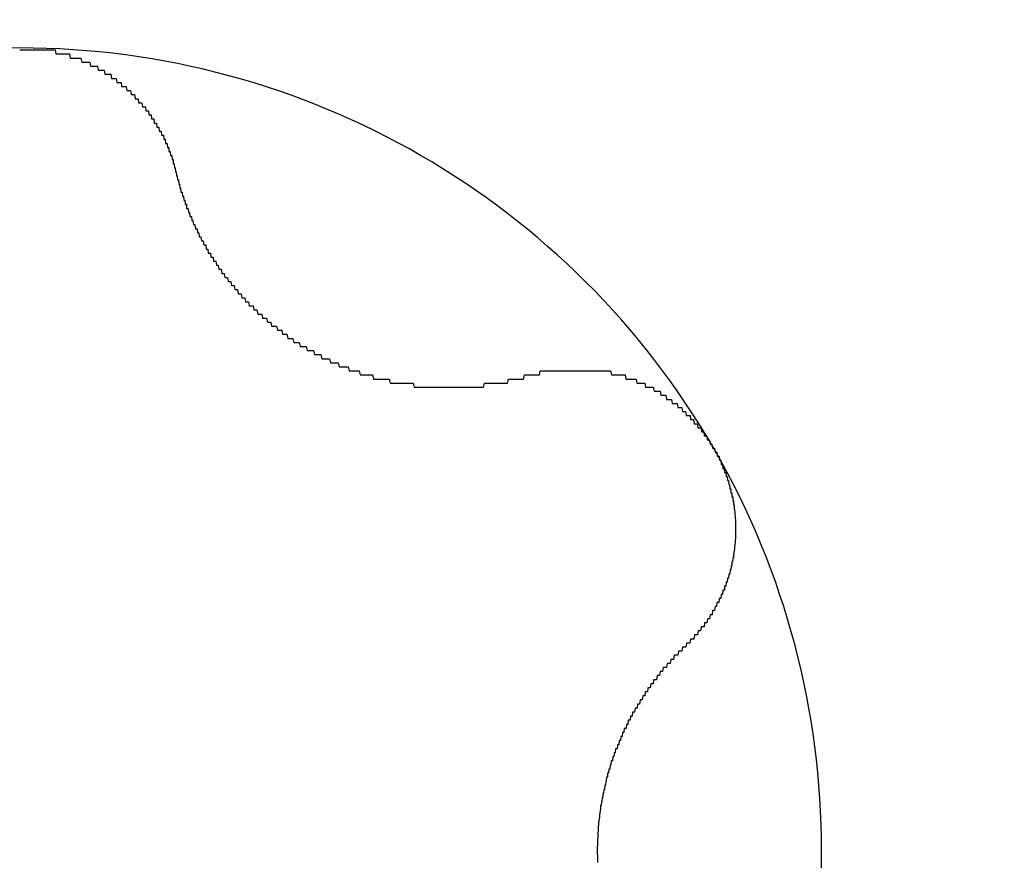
# Model space of a CAD drawing. Extents: x 1107 to 4046, y 937 to 3355.
# Tile 416 of 656: x 2148.48 to 2150.9, y 2735.69 to 2737.76. Entities that reach past the tile are written whole.
import ezdxf

# ---------------------------------------------------------------- set-up
doc = ezdxf.new("R2010")
doc.units = 0
doc.layers.add('KF_VIDA_L___C_REAR', color=7, linetype='CONTINUOUS')

# ---------------------------------------------------------------- blocks, each defined once
blk = doc.blocks.new('KF_VIDA_L___C_REAR')
at = {"layer": 'KF_VIDA_L___C_REAR'}
for points in [[(-38.5, 1048.47, 0), (-38.4979, 1048.47, 0), (-38.4958, 1048.47, 0), (-38.4937, 1048.47, 0), (-38.4916, 1048.47, 0), (-38.4894, 1048.47, 0), (-38.4873, 1048.47, 0), (-38.4852, 1048.47, 0), (-38.4831, 1048.47, 0), (-38.481, 1048.47, 0), (-38.4788, 1048.47, 0), (-38.4767, 1048.47, 0), (-38.4746, 1048.47, 0), (-38.4725, 1048.47, 0), (-38.4703, 1048.47, 0), (-38.4682, 1048.47, 0), (-38.4661, 1048.47, 0), (-38.4639, 1048.47, 0), (-38.4618, 1048.47, 0), (-38.4597, 1048.47, 0), (-38.4576, 1048.47, 0), (-38.4554, 1048.47, 0), (-38.4533, 1048.47, 0), (-38.4512, 1048.47, 0), (-38.4491, 1048.47, 0), (-38.4469, 1048.47, 0), (-38.4448, 1048.47, 0), (-38.4427, 1048.47, 0), (-38.4405, 1048.47, 0), (-38.4384, 1048.47, 0), (-38.4363, 1048.47, 0), (-38.4342, 1048.47, 0), (-38.432, 1048.47, 0), (-38.4299, 1048.47, 0), (-38.4278, 1048.47, 0), (-38.4257, 1048.47, 0), (-38.4236, 1048.47, 0), (-38.4215, 1048.47, 0), (-38.4193, 1048.47, 0), (-38.4172, 1048.47, 0), (-38.4151, 1048.47, 0), (-38.413, 1048.47, 0), (-38.4109, 1048.46, 0), (-38.4088, 1048.46, 0), (-38.4067, 1048.46, 0), (-38.4046, 1048.46, 0), (-38.4025, 1048.46, 0), (-38.4004, 1048.46, 0), (-38.3983, 1048.46, 0), (-38.3962, 1048.46, 0), (-38.3941, 1048.46, 0), (-38.3921, 1048.46, 0), (-38.39, 1048.46, 0), (-38.3879, 1048.46, 0), (-38.3858, 1048.46, 0), (-38.3837, 1048.46, 0), (-38.3817, 1048.46, 0), (-38.3796, 1048.46, 0), (-38.3776, 1048.46, 0), (-38.3755, 1048.45, 0), (-38.3734, 1048.45, 0), (-38.3714, 1048.45, 0), (-38.3693, 1048.45, 0), (-38.3673, 1048.45, 0), (-38.3653, 1048.45, 0), (-38.3632, 1048.45, 0), (-38.3612, 1048.45, 0), (-38.3592, 1048.45, 0), (-38.3572, 1048.45, 0), (-38.3551, 1048.45, 0), (-38.3531, 1048.45, 0), (-38.3511, 1048.45, 0), (-38.3491, 1048.45, 0), (-38.3471, 1048.44, 0), (-38.3451, 1048.44, 0), (-38.3432, 1048.44, 0), (-38.3412, 1048.44, 0), (-38.3392, 1048.44, 0), (-38.3372, 1048.44, 0), (-38.3353, 1048.44, 0), (-38.3333, 1048.44, 0), (-38.3313, 1048.44, 0), (-38.3294, 1048.44, 0), (-38.3275, 1048.44, 0), (-38.3255, 1048.43, 0), (-38.3236, 1048.43, 0), (-38.3217, 1048.43, 0), (-38.3198, 1048.43, 0), (-38.3178, 1048.43, 0), (-38.3159, 1048.43, 0), (-38.314, 1048.43, 0), (-38.3122, 1048.43, 0), (-38.3103, 1048.43, 0), (-38.3084, 1048.43, 0), (-38.3065, 1048.42, 0), (-38.3047, 1048.42, 0), (-38.3028, 1048.42, 0), (-38.301, 1048.42, 0), (-38.2991, 1048.42, 0), (-38.2973, 1048.42, 0), (-38.2954, 1048.42, 0), (-38.2936, 1048.42, 0), (-38.2918, 1048.42, 0), (-38.29, 1048.41, 0), (-38.2882, 1048.41, 0), (-38.2864, 1048.41, 0), (-38.2846, 1048.41, 0), (-38.2828, 1048.41, 0), (-38.2811, 1048.41, 0), (-38.2793, 1048.41, 0), (-38.2775, 1048.41, 0), (-38.2758, 1048.41, 0), (-38.2741, 1048.4, 0), (-38.2723, 1048.4, 0), (-38.2706, 1048.4, 0), (-38.2689, 1048.4, 0), (-38.2672, 1048.4, 0), (-38.2655, 1048.4, 0), (-38.2638, 1048.4, 0), (-38.2621, 1048.4, 0), (-38.2604, 1048.39, 0), (-38.2587, 1048.39, 0), (-38.2571, 1048.39, 0), (-38.2554, 1048.39, 0), (-38.2538, 1048.39, 0), (-38.2521, 1048.39, 0), (-38.2505, 1048.39, 0), (-38.2489, 1048.38, 0), (-38.2473, 1048.38, 0), (-38.2457, 1048.38, 0), (-38.2441, 1048.38, 0), (-38.2425, 1048.38, 0), (-38.2409, 1048.38, 0), (-38.2393, 1048.38, 0), (-38.2378, 1048.38, 0), (-38.2362, 1048.37, 0), (-38.2347, 1048.37, 0), (-38.2332, 1048.37, 0), (-38.2316, 1048.37, 0), (-38.2301, 1048.37, 0), (-38.2286, 1048.37, 0), (-38.2271, 1048.37, 0), (-38.2256, 1048.36, 0), (-38.2241, 1048.36, 0), (-38.2227, 1048.36, 0), (-38.2212, 1048.36, 0), (-38.2198, 1048.36, 0), (-38.2183, 1048.36, 0), (-38.2169, 1048.36, 0), (-38.2155, 1048.35, 0), (-38.2141, 1048.35, 0), (-38.2126, 1048.35, 0), (-38.2113, 1048.35, 0), (-38.2099, 1048.35, 0), (-38.2085, 1048.35, 0), (-38.2071, 1048.34, 0), (-38.2058, 1048.34, 0), (-38.2044, 1048.34, 0), (-38.2031, 1048.34, 0), (-38.2018, 1048.34, 0), (-38.2005, 1048.34, 0), (-38.1992, 1048.34, 0), (-38.1979, 1048.33, 0), (-38.1966, 1048.33, 0), (-38.1953, 1048.33, 0), (-38.194, 1048.33, 0), (-38.1928, 1048.33, 0), (-38.1916, 1048.33, 0), (-38.1903, 1048.33, 0), (-38.1891, 1048.32, 0), (-38.1879, 1048.32, 0), (-38.1867, 1048.32, 0), (-38.1855, 1048.32, 0), (-38.1843, 1048.32, 0), (-38.1831, 1048.32, 0), (-38.182, 1048.31, 0), (-38.1808, 1048.31, 0), (-38.1796, 1048.31, 0), (-38.1785, 1048.31, 0), (-38.1774, 1048.31, 0), (-38.1762, 1048.31, 0), (-38.1751, 1048.3, 0), (-38.174, 1048.3, 0), (-38.1729, 1048.3, 0), (-38.1718, 1048.3, 0), (-38.1707, 1048.3, 0), (-38.1696, 1048.3, 0), (-38.1685, 1048.29, 0), (-38.1675, 1048.29, 0), (-38.1664, 1048.29, 0), (-38.1653, 1048.29, 0), (-38.1643, 1048.29, 0), (-38.1633, 1048.29, 0), (-38.1622, 1048.28, 0), (-38.1612, 1048.28, 0), (-38.1602, 1048.28, 0), (-38.1592, 1048.28, 0), (-38.1582, 1048.28, 0), (-38.1572, 1048.28, 0), (-38.1562, 1048.27, 0), (-38.1553, 1048.27, 0), (-38.1543, 1048.27, 0), (-38.1533, 1048.27, 0), (-38.1524, 1048.27, 0), (-38.1515, 1048.27, 0), (-38.1505, 1048.26, 0), (-38.1496, 1048.26, 0), (-38.1487, 1048.26, 0), (-38.1478, 1048.26, 0), (-38.1469, 1048.26, 0), (-38.146, 1048.26, 0), (-38.1451, 1048.25, 0), (-38.1443, 1048.25, 0), (-38.1434, 1048.25, 0), (-38.1426, 1048.25, 0), (-38.1417, 1048.25, 0), (-38.1409, 1048.24, 0), (-38.1401, 1048.24, 0), (-38.1392, 1048.24, 0), (-38.1384, 1048.24, 0), (-38.1376, 1048.24, 0), (-38.1368, 1048.24, 0), (-38.1361, 1048.23, 0), (-38.1353, 1048.23, 0), (-38.1345, 1048.23, 0), (-38.1338, 1048.23, 0), (-38.133, 1048.23, 0), (-38.1323, 1048.22, 0), (-38.1316, 1048.22, 0), (-38.1309, 1048.22, 0), (-38.1302, 1048.22, 0), (-38.1295, 1048.22, 0), (-38.1288, 1048.21, 0), (-38.1281, 1048.21, 0), (-38.1274, 1048.21, 0), (-38.1268, 1048.21, 0), (-38.1261, 1048.21, 0), (-38.1255, 1048.21, 0), (-38.1249, 1048.2, 0), (-38.1242, 1048.2, 0), (-38.1236, 1048.2, 0), (-38.123, 1048.2, 0), (-38.1224, 1048.2, 0), (-38.1219, 1048.19, 0), (-38.1213, 1048.19, 0), (-38.1207, 1048.19, 0), (-38.1202, 1048.19, 0), (-38.1196, 1048.19, 0), (-38.1191, 1048.18, 0), (-38.1186, 1048.18, 0), (-38.1181, 1048.18, 0), (-38.1176, 1048.18, 0), (-38.1171, 1048.18, 0), (-38.1166, 1048.17, 0), (-38.1161, 1048.17, 0), (-38.1157, 1048.17, 0)], [(-38.1157, 1048.17, 0), (-38.1151, 1048.17, 0), (-38.1145, 1048.17, 0), (-38.114, 1048.16, 0), (-38.1134, 1048.16, 0), (-38.1128, 1048.16, 0), (-38.1122, 1048.16, 0), (-38.1116, 1048.15, 0), (-38.1109, 1048.15, 0), (-38.1103, 1048.15, 0), (-38.1097, 1048.15, 0), (-38.109, 1048.15, 0), (-38.1084, 1048.14, 0), (-38.1077, 1048.14, 0), (-38.1071, 1048.14, 0), (-38.1064, 1048.14, 0), (-38.1057, 1048.13, 0), (-38.105, 1048.13, 0), (-38.1043, 1048.13, 0), (-38.1036, 1048.13, 0), (-38.1029, 1048.12, 0), (-38.1022, 1048.12, 0), (-38.1014, 1048.12, 0), (-38.1007, 1048.12, 0), (-38.1, 1048.12, 0), (-38.0992, 1048.11, 0), (-38.0985, 1048.11, 0), (-38.0977, 1048.11, 0), (-38.0969, 1048.11, 0), (-38.0961, 1048.1, 0), (-38.0953, 1048.1, 0), (-38.0945, 1048.1, 0), (-38.0937, 1048.1, 0), (-38.0929, 1048.1, 0), (-38.0921, 1048.09, 0), (-38.0913, 1048.09, 0), (-38.0904, 1048.09, 0), (-38.0896, 1048.09, 0), (-38.0888, 1048.08, 0), (-38.0879, 1048.08, 0), (-38.087, 1048.08, 0), (-38.0862, 1048.08, 0), (-38.0853, 1048.08, 0), (-38.0844, 1048.07, 0), (-38.0835, 1048.07, 0), (-38.0826, 1048.07, 0), (-38.0817, 1048.07, 0), (-38.0808, 1048.06, 0), (-38.0799, 1048.06, 0), (-38.079, 1048.06, 0), (-38.078, 1048.06, 0), (-38.0771, 1048.06, 0), (-38.0762, 1048.05, 0), (-38.0752, 1048.05, 0), (-38.0742, 1048.05, 0), (-38.0733, 1048.05, 0), (-38.0723, 1048.04, 0), (-38.0713, 1048.04, 0), (-38.0703, 1048.04, 0), (-38.0694, 1048.04, 0), (-38.0684, 1048.04, 0), (-38.0674, 1048.03, 0), (-38.0663, 1048.03, 0), (-38.0653, 1048.03, 0), (-38.0643, 1048.03, 0), (-38.0633, 1048.03, 0), (-38.0622, 1048.02, 0), (-38.0612, 1048.02, 0), (-38.0601, 1048.02, 0), (-38.0591, 1048.02, 0), (-38.058, 1048.01, 0), (-38.0569, 1048.01, 0), (-38.0558, 1048.01, 0), (-38.0547, 1048.01, 0), (-38.0536, 1048.01, 0), (-38.0525, 1048, 0), (-38.0513, 1048, 0), (-38.0502, 1048, 0), (-38.049, 1048, 0), (-38.0479, 1048, 0), (-38.0467, 1047.99, 0), (-38.0455, 1047.99, 0), (-38.0443, 1047.99, 0), (-38.0431, 1047.99, 0), (-38.0419, 1047.99, 0), (-38.0406, 1047.98, 0), (-38.0394, 1047.98, 0), (-38.0381, 1047.98, 0), (-38.0369, 1047.98, 0), (-38.0356, 1047.97, 0), (-38.0343, 1047.97, 0), (-38.0331, 1047.97, 0), (-38.0318, 1047.97, 0), (-38.0304, 1047.97, 0), (-38.0291, 1047.96, 0), (-38.0278, 1047.96, 0), (-38.0265, 1047.96, 0), (-38.0251, 1047.96, 0), (-38.0238, 1047.96, 0), (-38.0224, 1047.95, 0), (-38.021, 1047.95, 0), (-38.0196, 1047.95, 0), (-38.0182, 1047.95, 0), (-38.0168, 1047.95, 0), (-38.0154, 1047.94, 0), (-38.014, 1047.94, 0), (-38.0126, 1047.94, 0), (-38.0111, 1047.94, 0), (-38.0097, 1047.93, 0), (-38.0082, 1047.93, 0), (-38.0067, 1047.93, 0), (-38.0052, 1047.93, 0), (-38.0037, 1047.93, 0), (-38.0022, 1047.92, 0), (-38.0007, 1047.92, 0), (-37.9992, 1047.92, 0), (-37.9977, 1047.92, 0), (-37.9961, 1047.92, 0), (-37.9946, 1047.91, 0), (-37.993, 1047.91, 0), (-37.9915, 1047.91, 0), (-37.9899, 1047.91, 0), (-37.9883, 1047.91, 0), (-37.9867, 1047.9, 0), (-37.9851, 1047.9, 0), (-37.9835, 1047.9, 0), (-37.9819, 1047.9, 0), (-37.9803, 1047.9, 0), (-37.9786, 1047.89, 0), (-37.977, 1047.89, 0), (-37.9753, 1047.89, 0), (-37.9736, 1047.89, 0), (-37.972, 1047.89, 0), (-37.9703, 1047.88, 0), (-37.9686, 1047.88, 0), (-37.9669, 1047.88, 0), (-37.9652, 1047.88, 0), (-37.9634, 1047.88, 0), (-37.9617, 1047.87, 0), (-37.96, 1047.87, 0), (-37.9582, 1047.87, 0), (-37.9565, 1047.87, 0), (-37.9547, 1047.87, 0), (-37.9529, 1047.86, 0), (-37.9511, 1047.86, 0), (-37.9494, 1047.86, 0), (-37.9476, 1047.86, 0), (-37.9457, 1047.86, 0), (-37.9439, 1047.85, 0), (-37.9421, 1047.85, 0), (-37.9403, 1047.85, 0), (-37.9384, 1047.85, 0), (-37.9366, 1047.85, 0), (-37.9347, 1047.84, 0), (-37.9328, 1047.84, 0), (-37.931, 1047.84, 0), (-37.9291, 1047.84, 0), (-37.9272, 1047.84, 0), (-37.9253, 1047.84, 0), (-37.9234, 1047.83, 0), (-37.9215, 1047.83, 0), (-37.9195, 1047.83, 0), (-37.9176, 1047.83, 0), (-37.9157, 1047.83, 0), (-37.9137, 1047.82, 0), (-37.9118, 1047.82, 0), (-37.9098, 1047.82, 0), (-37.9079, 1047.82, 0), (-37.9059, 1047.82, 0), (-37.9039, 1047.82, 0), (-37.9019, 1047.81, 0), (-37.8999, 1047.81, 0), (-37.8979, 1047.81, 0), (-37.8959, 1047.81, 0), (-37.8939, 1047.81, 0), (-37.8919, 1047.81, 0), (-37.8899, 1047.8, 0), (-37.8879, 1047.8, 0), (-37.8858, 1047.8, 0), (-37.8838, 1047.8, 0), (-37.8817, 1047.8, 0), (-37.8797, 1047.79, 0), (-37.8776, 1047.79, 0), (-37.8756, 1047.79, 0), (-37.8735, 1047.79, 0), (-37.8714, 1047.79, 0), (-37.8693, 1047.79, 0), (-37.8673, 1047.79, 0), (-37.8652, 1047.78, 0), (-37.8631, 1047.78, 0), (-37.861, 1047.78, 0), (-37.8589, 1047.78, 0), (-37.8568, 1047.78, 0), (-37.8547, 1047.78, 0), (-37.8526, 1047.77, 0), (-37.8504, 1047.77, 0), (-37.8483, 1047.77, 0), (-37.8462, 1047.77, 0), (-37.8441, 1047.77, 0), (-37.8419, 1047.77, 0), (-37.8398, 1047.76, 0), (-37.8376, 1047.76, 0), (-37.8355, 1047.76, 0), (-37.8334, 1047.76, 0), (-37.8312, 1047.76, 0), (-37.829, 1047.76, 0), (-37.8269, 1047.76, 0), (-37.8247, 1047.75, 0), (-37.8226, 1047.75, 0), (-37.8204, 1047.75, 0), (-37.8182, 1047.75, 0), (-37.816, 1047.75, 0), (-37.8139, 1047.75, 0), (-37.8117, 1047.75, 0), (-37.8095, 1047.74, 0), (-37.8073, 1047.74, 0), (-37.8051, 1047.74, 0), (-37.803, 1047.74, 0), (-37.8008, 1047.74, 0), (-37.7986, 1047.74, 0), (-37.7964, 1047.74, 0), (-37.7942, 1047.74, 0), (-37.792, 1047.73, 0), (-37.7898, 1047.73, 0), (-37.7876, 1047.73, 0), (-37.7854, 1047.73, 0), (-37.7832, 1047.73, 0), (-37.7809, 1047.73, 0), (-37.7787, 1047.73, 0), (-37.7765, 1047.73, 0), (-37.7742, 1047.72, 0), (-37.772, 1047.72, 0), (-37.7697, 1047.72, 0), (-37.7674, 1047.72, 0), (-37.7651, 1047.72, 0), (-37.7629, 1047.72, 0), (-37.7606, 1047.72, 0), (-37.7583, 1047.72, 0), (-37.7559, 1047.71, 0), (-37.7536, 1047.71, 0), (-37.7513, 1047.71, 0), (-37.749, 1047.71, 0), (-37.7466, 1047.71, 0), (-37.7443, 1047.71, 0), (-37.7419, 1047.71, 0), (-37.7396, 1047.71, 0), (-37.7372, 1047.71, 0), (-37.7348, 1047.7, 0), (-37.7325, 1047.7, 0), (-37.7301, 1047.7, 0), (-37.7277, 1047.7, 0), (-37.7253, 1047.7, 0), (-37.7229, 1047.7, 0), (-37.7205, 1047.7, 0), (-37.7181, 1047.7, 0), (-37.7157, 1047.7, 0), (-37.7132, 1047.69, 0), (-37.7108, 1047.69, 0), (-37.7084, 1047.69, 0), (-37.7059, 1047.69, 0), (-37.7035, 1047.69, 0), (-37.701, 1047.69, 0), (-37.6986, 1047.69, 0), (-37.6961, 1047.69, 0), (-37.6937, 1047.69, 0), (-37.6912, 1047.69, 0), (-37.6887, 1047.68, 0), (-37.6863, 1047.68, 0), (-37.6838, 1047.68, 0), (-37.6813, 1047.68, 0), (-37.6788, 1047.68, 0), (-37.6763, 1047.68, 0), (-37.6738, 1047.68, 0), (-37.6713, 1047.68, 0), (-37.6688, 1047.68, 0), (-37.6663, 1047.68, 0), (-37.6638, 1047.68, 0), (-37.6613, 1047.67, 0), (-37.6587, 1047.67, 0), (-37.6562, 1047.67, 0), (-37.6537, 1047.67, 0), (-37.6512, 1047.67, 0), (-37.6486, 1047.67, 0), (-37.6461, 1047.67, 0), (-37.6436, 1047.67, 0), (-37.641, 1047.67, 0), (-37.6385, 1047.67, 0), (-37.6359, 1047.67, 0), (-37.6334, 1047.67, 0), (-37.6308, 1047.67, 0), (-37.6283, 1047.66, 0), (-37.6257, 1047.66, 0), (-37.6232, 1047.66, 0), (-37.6206, 1047.66, 0), (-37.618, 1047.66, 0), (-37.6155, 1047.66, 0), (-37.6129, 1047.66, 0), (-37.6104, 1047.66, 0), (-37.6078, 1047.66, 0), (-37.6052, 1047.66, 0), (-37.6026, 1047.66, 0), (-37.6001, 1047.66, 0), (-37.5975, 1047.66, 0), (-37.5949, 1047.66, 0), (-37.5924, 1047.66, 0), (-37.5898, 1047.66, 0), (-37.5872, 1047.65, 0), (-37.5846, 1047.65, 0), (-37.5821, 1047.65, 0), (-37.5795, 1047.65, 0), (-37.5769, 1047.65, 0), (-37.5743, 1047.65, 0), (-37.5718, 1047.65, 0), (-37.5692, 1047.65, 0), (-37.5666, 1047.65, 0), (-37.564, 1047.65, 0), (-37.5615, 1047.65, 0), (-37.5589, 1047.65, 0), (-37.5563, 1047.65, 0), (-37.5537, 1047.65, 0), (-37.5512, 1047.65, 0), (-37.5486, 1047.65, 0), (-37.546, 1047.65, 0), (-37.5435, 1047.65, 0), (-37.5409, 1047.65, 0), (-37.5383, 1047.65, 0), (-37.5357, 1047.65, 0), (-37.5332, 1047.65, 0), (-37.5306, 1047.65, 0), (-37.5281, 1047.64, 0), (-37.5255, 1047.64, 0), (-37.5229, 1047.64, 0), (-37.5204, 1047.64, 0), (-37.5178, 1047.64, 0), (-37.5153, 1047.64, 0), (-37.5127, 1047.64, 0), (-37.5102, 1047.64, 0), (-37.5076, 1047.64, 0), (-37.5051, 1047.64, 0), (-37.5026, 1047.64, 0), (-37.5, 1047.64, 0), (-37.4975, 1047.64, 0), (-37.495, 1047.64, 0), (-37.4924, 1047.64, 0), (-37.4899, 1047.64, 0), (-37.4874, 1047.64, 0), (-37.4849, 1047.64, 0), (-37.4823, 1047.64, 0), (-37.4798, 1047.64, 0), (-37.4773, 1047.64, 0), (-37.4748, 1047.64, 0), (-37.4723, 1047.64, 0), (-37.4698, 1047.64, 0), (-37.4673, 1047.64, 0), (-37.4648, 1047.64, 0), (-37.4624, 1047.64, 0), (-37.4599, 1047.64, 0), (-37.4574, 1047.64, 0), (-37.4549, 1047.64, 0), (-37.4525, 1047.64, 0), (-37.45, 1047.64, 0), (-37.4476, 1047.64, 0), (-37.4451, 1047.64, 0), (-37.4427, 1047.64, 0), (-37.4402, 1047.64, 0), (-37.4378, 1047.64, 0), (-37.4354, 1047.64, 0), (-37.4329, 1047.64, 0), (-37.4305, 1047.64, 0), (-37.4281, 1047.64, 0), (-37.4257, 1047.64, 0), (-37.4233, 1047.64, 0), (-37.4209, 1047.64, 0), (-37.4185, 1047.64, 0), (-37.4161, 1047.64, 0), (-37.4137, 1047.64, 0), (-37.4114, 1047.64, 0), (-37.409, 1047.64, 0), (-37.4067, 1047.64, 0), (-37.4043, 1047.64, 0), (-37.402, 1047.64, 0), (-37.3996, 1047.64, 0), (-37.3973, 1047.64, 0), (-37.395, 1047.64, 0), (-37.3926, 1047.64, 0), (-37.3903, 1047.64, 0), (-37.3879, 1047.64, 0), (-37.3856, 1047.64, 0), (-37.3833, 1047.64, 0), (-37.3809, 1047.64, 0), (-37.3786, 1047.64, 0), (-37.3762, 1047.64, 0), (-37.3739, 1047.64, 0), (-37.3715, 1047.64, 0), (-37.3692, 1047.64, 0), (-37.3668, 1047.64, 0), (-37.3645, 1047.64, 0), (-37.3621, 1047.64, 0), (-37.3598, 1047.64, 0), (-37.3574, 1047.64, 0), (-37.3551, 1047.65, 0), (-37.3527, 1047.65, 0), (-37.3504, 1047.65, 0), (-37.348, 1047.65, 0), (-37.3457, 1047.65, 0), (-37.3433, 1047.65, 0), (-37.341, 1047.65, 0), (-37.3386, 1047.65, 0), (-37.3362, 1047.65, 0), (-37.3339, 1047.65, 0), (-37.3315, 1047.65, 0), (-37.3292, 1047.65, 0), (-37.3268, 1047.65, 0), (-37.3245, 1047.65, 0), (-37.3221, 1047.65, 0), (-37.3198, 1047.65, 0), (-37.3174, 1047.65, 0), (-37.315, 1047.65, 0), (-37.3127, 1047.65, 0), (-37.3103, 1047.65, 0), (-37.308, 1047.65, 0), (-37.3056, 1047.65, 0), (-37.3033, 1047.65, 0), (-37.3009, 1047.65, 0), (-37.2986, 1047.65, 0), (-37.2962, 1047.66, 0), (-37.2939, 1047.66, 0), (-37.2915, 1047.66, 0), (-37.2892, 1047.66, 0), (-37.2868, 1047.66, 0), (-37.2845, 1047.66, 0), (-37.2822, 1047.66, 0), (-37.2798, 1047.66, 0), (-37.2775, 1047.66, 0), (-37.2751, 1047.66, 0), (-37.2728, 1047.66, 0), (-37.2705, 1047.66, 0), (-37.2681, 1047.66, 0), (-37.2658, 1047.66, 0), (-37.2635, 1047.66, 0), (-37.2611, 1047.66, 0), (-37.2588, 1047.66, 0), (-37.2565, 1047.67, 0), (-37.2542, 1047.67, 0), (-37.2519, 1047.67, 0), (-37.2495, 1047.67, 0), (-37.2472, 1047.67, 0), (-37.2449, 1047.67, 0)], [(-37.2449, 1047.67, 0), (-37.243, 1047.67, 0), (-37.2411, 1047.67, 0), (-37.2392, 1047.67, 0), (-37.2373, 1047.67, 0), (-37.2354, 1047.67, 0), (-37.2335, 1047.67, 0), (-37.2316, 1047.67, 0), (-37.2296, 1047.67, 0), (-37.2277, 1047.67, 0), (-37.2258, 1047.67, 0), (-37.2239, 1047.67, 0), (-37.2219, 1047.67, 0), (-37.22, 1047.67, 0), (-37.2181, 1047.68, 0), (-37.2161, 1047.68, 0), (-37.2142, 1047.68, 0), (-37.2122, 1047.68, 0), (-37.2103, 1047.68, 0), (-37.2083, 1047.68, 0), (-37.2064, 1047.68, 0), (-37.2044, 1047.68, 0), (-37.2025, 1047.68, 0), (-37.2005, 1047.68, 0), (-37.1986, 1047.68, 0), (-37.1966, 1047.68, 0), (-37.1946, 1047.68, 0), (-37.1927, 1047.68, 0), (-37.1907, 1047.68, 0), (-37.1887, 1047.68, 0), (-37.1868, 1047.68, 0), (-37.1848, 1047.68, 0), (-37.1828, 1047.68, 0), (-37.1808, 1047.68, 0), (-37.1789, 1047.68, 0), (-37.1769, 1047.68, 0), (-37.1749, 1047.68, 0), (-37.1729, 1047.68, 0), (-37.171, 1047.68, 0), (-37.169, 1047.68, 0), (-37.167, 1047.68, 0), (-37.165, 1047.68, 0), (-37.163, 1047.68, 0), (-37.161, 1047.68, 0), (-37.1591, 1047.68, 0), (-37.1571, 1047.68, 0), (-37.1551, 1047.68, 0), (-37.1531, 1047.68, 0), (-37.1511, 1047.68, 0), (-37.1491, 1047.68, 0), (-37.1471, 1047.68, 0), (-37.1452, 1047.68, 0), (-37.1432, 1047.68, 0), (-37.1412, 1047.68, 0), (-37.1392, 1047.68, 0), (-37.1372, 1047.68, 0), (-37.1352, 1047.68, 0), (-37.1332, 1047.68, 0), (-37.1313, 1047.68, 0), (-37.1293, 1047.68, 0), (-37.1273, 1047.68, 0), (-37.1253, 1047.68, 0), (-37.1233, 1047.68, 0), (-37.1213, 1047.68, 0), (-37.1194, 1047.68, 0), (-37.1174, 1047.68, 0), (-37.1154, 1047.68, 0), (-37.1134, 1047.68, 0), (-37.1114, 1047.68, 0), (-37.1095, 1047.68, 0), (-37.1075, 1047.68, 0), (-37.1055, 1047.68, 0), (-37.1035, 1047.68, 0), (-37.1016, 1047.68, 0), (-37.0996, 1047.68, 0), (-37.0976, 1047.68, 0), (-37.0957, 1047.68, 0), (-37.0937, 1047.68, 0), (-37.0917, 1047.68, 0), (-37.0898, 1047.68, 0), (-37.0878, 1047.68, 0), (-37.0859, 1047.68, 0), (-37.0839, 1047.68, 0), (-37.082, 1047.68, 0), (-37.08, 1047.68, 0), (-37.0781, 1047.68, 0), (-37.0761, 1047.68, 0), (-37.0742, 1047.68, 0), (-37.0722, 1047.68, 0), (-37.0703, 1047.68, 0), (-37.0683, 1047.68, 0), (-37.0663, 1047.68, 0), (-37.0644, 1047.68, 0), (-37.0624, 1047.68, 0), (-37.0605, 1047.68, 0), (-37.0585, 1047.68, 0), (-37.0565, 1047.68, 0), (-37.0546, 1047.68, 0), (-37.0526, 1047.68, 0), (-37.0506, 1047.68, 0), (-37.0486, 1047.68, 0), (-37.0467, 1047.68, 0), (-37.0447, 1047.68, 0), (-37.0427, 1047.67, 0), (-37.0407, 1047.67, 0), (-37.0388, 1047.67, 0), (-37.0368, 1047.67, 0), (-37.0348, 1047.67, 0), (-37.0328, 1047.67, 0), (-37.0308, 1047.67, 0), (-37.0289, 1047.67, 0), (-37.0269, 1047.67, 0), (-37.0249, 1047.67, 0), (-37.0229, 1047.67, 0), (-37.021, 1047.67, 0), (-37.019, 1047.67, 0), (-37.017, 1047.67, 0), (-37.015, 1047.67, 0), (-37.013, 1047.67, 0), (-37.0111, 1047.67, 0), (-37.0091, 1047.67, 0), (-37.0071, 1047.66, 0), (-37.0052, 1047.66, 0), (-37.0032, 1047.66, 0), (-37.0012, 1047.66, 0), (-36.9992, 1047.66, 0), (-36.9973, 1047.66, 0), (-36.9953, 1047.66, 0), (-36.9933, 1047.66, 0), (-36.9914, 1047.66, 0), (-36.9894, 1047.66, 0), (-36.9875, 1047.66, 0), (-36.9855, 1047.66, 0), (-36.9836, 1047.66, 0), (-36.9816, 1047.66, 0), (-36.9797, 1047.65, 0), (-36.9777, 1047.65, 0), (-36.9758, 1047.65, 0), (-36.9738, 1047.65, 0), (-36.9719, 1047.65, 0), (-36.97, 1047.65, 0), (-36.968, 1047.65, 0), (-36.9661, 1047.65, 0), (-36.9642, 1047.65, 0), (-36.9623, 1047.65, 0), (-36.9603, 1047.65, 0), (-36.9584, 1047.64, 0), (-36.9565, 1047.64, 0), (-36.9546, 1047.64, 0), (-36.9527, 1047.64, 0), (-36.9508, 1047.64, 0), (-36.9489, 1047.64, 0), (-36.947, 1047.64, 0), (-36.9451, 1047.64, 0), (-36.9432, 1047.64, 0), (-36.9414, 1047.64, 0), (-36.9395, 1047.64, 0), (-36.9376, 1047.63, 0), (-36.9358, 1047.63, 0), (-36.9339, 1047.63, 0), (-36.932, 1047.63, 0), (-36.9302, 1047.63, 0), (-36.9284, 1047.63, 0), (-36.9265, 1047.63, 0), (-36.9247, 1047.63, 0), (-36.9229, 1047.63, 0), (-36.921, 1047.62, 0), (-36.9192, 1047.62, 0), (-36.9174, 1047.62, 0), (-36.9156, 1047.62, 0), (-36.9138, 1047.62, 0), (-36.912, 1047.62, 0), (-36.9102, 1047.62, 0), (-36.9085, 1047.62, 0), (-36.9067, 1047.61, 0), (-36.9049, 1047.61, 0), (-36.9032, 1047.61, 0), (-36.9014, 1047.61, 0), (-36.8996, 1047.61, 0), (-36.8979, 1047.61, 0), (-36.8962, 1047.61, 0), (-36.8944, 1047.61, 0), (-36.8927, 1047.6, 0), (-36.891, 1047.6, 0), (-36.8893, 1047.6, 0), (-36.8876, 1047.6, 0), (-36.8859, 1047.6, 0), (-36.8842, 1047.6, 0), (-36.8825, 1047.6, 0), (-36.8809, 1047.6, 0), (-36.8792, 1047.59, 0), (-36.8776, 1047.59, 0), (-36.8759, 1047.59, 0), (-36.8743, 1047.59, 0), (-36.8726, 1047.59, 0), (-36.871, 1047.59, 0), (-36.8694, 1047.59, 0), (-36.8678, 1047.58, 0), (-36.8662, 1047.58, 0), (-36.8646, 1047.58, 0), (-36.863, 1047.58, 0), (-36.8614, 1047.58, 0), (-36.8598, 1047.58, 0), (-36.8583, 1047.57, 0), (-36.8567, 1047.57, 0), (-36.8552, 1047.57, 0), (-36.8536, 1047.57, 0), (-36.8521, 1047.57, 0), (-36.8506, 1047.57, 0), (-36.8491, 1047.57, 0), (-36.8476, 1047.56, 0), (-36.8461, 1047.56, 0), (-36.8446, 1047.56, 0), (-36.8431, 1047.56, 0), (-36.8416, 1047.56, 0), (-36.8402, 1047.56, 0), (-36.8387, 1047.55, 0), (-36.8373, 1047.55, 0), (-36.8358, 1047.55, 0), (-36.8344, 1047.55, 0), (-36.833, 1047.55, 0), (-36.8316, 1047.55, 0), (-36.8302, 1047.54, 0), (-36.8288, 1047.54, 0), (-36.8274, 1047.54, 0), (-36.826, 1047.54, 0), (-36.8247, 1047.54, 0), (-36.8233, 1047.54, 0), (-36.822, 1047.54, 0), (-36.8207, 1047.53, 0), (-36.8193, 1047.53, 0), (-36.818, 1047.53, 0), (-36.8167, 1047.53, 0), (-36.8154, 1047.53, 0), (-36.8141, 1047.52, 0), (-36.8129, 1047.52, 0), (-36.8116, 1047.52, 0), (-36.8103, 1047.52, 0), (-36.8091, 1047.52, 0), (-36.8079, 1047.52, 0), (-36.8067, 1047.51, 0), (-36.8054, 1047.51, 0), (-36.8042, 1047.51, 0), (-36.803, 1047.51, 0), (-36.8019, 1047.51, 0), (-36.8007, 1047.51, 0), (-36.7995, 1047.5, 0), (-36.7984, 1047.5, 0), (-36.7973, 1047.5, 0), (-36.7961, 1047.5, 0), (-36.795, 1047.5, 0), (-36.7939, 1047.49, 0), (-36.7928, 1047.49, 0), (-36.7917, 1047.49, 0), (-36.7907, 1047.49, 0), (-36.7896, 1047.49, 0)], [(-36.7896, 1047.49, 0), (-36.7886, 1047.49, 0), (-36.7875, 1047.48, 0), (-36.7865, 1047.48, 0), (-36.7855, 1047.48, 0), (-36.7844, 1047.48, 0), (-36.7834, 1047.48, 0), (-36.7825, 1047.47, 0), (-36.7815, 1047.47, 0), (-36.7805, 1047.47, 0), (-36.7795, 1047.47, 0), (-36.7786, 1047.47, 0), (-36.7776, 1047.47, 0), (-36.7767, 1047.46, 0), (-36.7758, 1047.46, 0), (-36.7749, 1047.46, 0), (-36.774, 1047.46, 0), (-36.7731, 1047.46, 0), (-36.7722, 1047.45, 0), (-36.7713, 1047.45, 0), (-36.7704, 1047.45, 0), (-36.7696, 1047.45, 0), (-36.7687, 1047.45, 0), (-36.7679, 1047.44, 0), (-36.7671, 1047.44, 0), (-36.7663, 1047.44, 0), (-36.7654, 1047.44, 0), (-36.7647, 1047.44, 0), (-36.7639, 1047.43, 0), (-36.7631, 1047.43, 0), (-36.7623, 1047.43, 0), (-36.7616, 1047.43, 0), (-36.7608, 1047.43, 0), (-36.7601, 1047.42, 0), (-36.7594, 1047.42, 0), (-36.7587, 1047.42, 0), (-36.758, 1047.42, 0), (-36.7573, 1047.42, 0), (-36.7566, 1047.41, 0), (-36.7559, 1047.41, 0), (-36.7553, 1047.41, 0), (-36.7546, 1047.41, 0), (-36.754, 1047.41, 0), (-36.7534, 1047.4, 0), (-36.7528, 1047.4, 0), (-36.7522, 1047.4, 0), (-36.7516, 1047.4, 0), (-36.751, 1047.39, 0), (-36.7504, 1047.39, 0), (-36.7499, 1047.39, 0), (-36.7493, 1047.39, 0), (-36.7488, 1047.39, 0), (-36.7482, 1047.38, 0), (-36.7477, 1047.38, 0), (-36.7472, 1047.38, 0), (-36.7467, 1047.38, 0), (-36.7463, 1047.38, 0), (-36.7458, 1047.37, 0), (-36.7453, 1047.37, 0), (-36.7449, 1047.37, 0), (-36.7444, 1047.37, 0), (-36.744, 1047.37, 0), (-36.7436, 1047.36, 0), (-36.7432, 1047.36, 0), (-36.7428, 1047.36, 0), (-36.7424, 1047.36, 0), (-36.7421, 1047.35, 0), (-36.7417, 1047.35, 0), (-36.7414, 1047.35, 0), (-36.7411, 1047.35, 0), (-36.7407, 1047.35, 0), (-36.7404, 1047.34, 0), (-36.7401, 1047.34, 0), (-36.7399, 1047.34, 0), (-36.7396, 1047.34, 0), (-36.7393, 1047.34, 0), (-36.7391, 1047.33, 0), (-36.7388, 1047.33, 0), (-36.7386, 1047.33, 0), (-36.7384, 1047.33, 0), (-36.7382, 1047.32, 0), (-36.738, 1047.32, 0), (-36.7379, 1047.32, 0), (-36.7377, 1047.32, 0), (-36.7375, 1047.32, 0), (-36.7374, 1047.31, 0), (-36.7373, 1047.31, 0), (-36.7372, 1047.31, 0), (-36.7371, 1047.31, 0), (-36.737, 1047.31, 0), (-36.7369, 1047.3, 0), (-36.7368, 1047.3, 0), (-36.7368, 1047.3, 0), (-36.7368, 1047.3, 0), (-36.7367, 1047.29, 0), (-36.7367, 1047.29, 0), (-36.7367, 1047.29, 0), (-36.7367, 1047.29, 0), (-36.7367, 1047.29, 0), (-36.7368, 1047.28, 0), (-36.7368, 1047.28, 0), (-36.7369, 1047.28, 0), (-36.7369, 1047.28, 0), (-36.737, 1047.28, 0), (-36.7371, 1047.27, 0), (-36.7372, 1047.27, 0), (-36.7373, 1047.27, 0), (-36.7374, 1047.27, 0), (-36.7376, 1047.26, 0), (-36.7377, 1047.26, 0), (-36.7379, 1047.26, 0), (-36.7381, 1047.26, 0), (-36.7382, 1047.26, 0), (-36.7384, 1047.25, 0), (-36.7386, 1047.25, 0), (-36.7388, 1047.25, 0), (-36.7391, 1047.25, 0), (-36.7393, 1047.25, 0), (-36.7395, 1047.24, 0), (-36.7398, 1047.24, 0), (-36.7401, 1047.24, 0), (-36.7403, 1047.24, 0), (-36.7406, 1047.24, 0), (-36.7409, 1047.23, 0), (-36.7412, 1047.23, 0), (-36.7416, 1047.23, 0), (-36.7419, 1047.23, 0), (-36.7422, 1047.22, 0), (-36.7426, 1047.22, 0), (-36.7429, 1047.22, 0), (-36.7433, 1047.22, 0), (-36.7437, 1047.22, 0), (-36.7441, 1047.21, 0), (-36.7445, 1047.21, 0), (-36.7449, 1047.21, 0), (-36.7453, 1047.21, 0), (-36.7458, 1047.21, 0), (-36.7462, 1047.2, 0), (-36.7467, 1047.2, 0), (-36.7471, 1047.2, 0), (-36.7476, 1047.2, 0), (-36.7481, 1047.2, 0), (-36.7486, 1047.19, 0), (-36.7491, 1047.19, 0), (-36.7496, 1047.19, 0), (-36.7501, 1047.19, 0), (-36.7506, 1047.19, 0), (-36.7511, 1047.18, 0), (-36.7517, 1047.18, 0), (-36.7522, 1047.18, 0), (-36.7528, 1047.18, 0), (-36.7534, 1047.18, 0), (-36.754, 1047.17, 0), (-36.7546, 1047.17, 0), (-36.7552, 1047.17, 0), (-36.7558, 1047.17, 0), (-36.7564, 1047.17, 0), (-36.757, 1047.17, 0), (-36.7577, 1047.16, 0), (-36.7583, 1047.16, 0), (-36.759, 1047.16, 0), (-36.7596, 1047.16, 0), (-36.7603, 1047.16, 0), (-36.761, 1047.15, 0), (-36.7617, 1047.15, 0), (-36.7624, 1047.15, 0), (-36.7631, 1047.15, 0), (-36.7638, 1047.15, 0), (-36.7645, 1047.14, 0), (-36.7652, 1047.14, 0), (-36.766, 1047.14, 0), (-36.7667, 1047.14, 0), (-36.7675, 1047.14, 0), (-36.7682, 1047.14, 0), (-36.769, 1047.13, 0), (-36.7698, 1047.13, 0), (-36.7706, 1047.13, 0), (-36.7714, 1047.13, 0), (-36.7722, 1047.13, 0), (-36.773, 1047.12, 0), (-36.7739, 1047.12, 0), (-36.7747, 1047.12, 0), (-36.7756, 1047.12, 0), (-36.7764, 1047.12, 0), (-36.7773, 1047.12, 0), (-36.7782, 1047.11, 0), (-36.7791, 1047.11, 0), (-36.78, 1047.11, 0), (-36.7809, 1047.11, 0), (-36.7818, 1047.11, 0), (-36.7827, 1047.11, 0), (-36.7836, 1047.1, 0), (-36.7846, 1047.1, 0), (-36.7855, 1047.1, 0), (-36.7865, 1047.1, 0), (-36.7875, 1047.1, 0), (-36.7885, 1047.09, 0), (-36.7894, 1047.09, 0), (-36.7904, 1047.09, 0), (-36.7914, 1047.09, 0), (-36.7925, 1047.09, 0), (-36.7935, 1047.09, 0), (-36.7945, 1047.08, 0), (-36.7956, 1047.08, 0), (-36.7966, 1047.08, 0), (-36.7977, 1047.08, 0), (-36.7987, 1047.08, 0), (-36.7998, 1047.08, 0), (-36.8009, 1047.07, 0), (-36.802, 1047.07, 0), (-36.8031, 1047.07, 0), (-36.8042, 1047.07, 0), (-36.8053, 1047.07, 0), (-36.8064, 1047.07, 0), (-36.8076, 1047.06, 0), (-36.8087, 1047.06, 0), (-36.8098, 1047.06, 0), (-36.811, 1047.06, 0), (-36.8122, 1047.06, 0), (-36.8133, 1047.06, 0), (-36.8145, 1047.05, 0), (-36.8157, 1047.05, 0), (-36.8169, 1047.05, 0), (-36.8181, 1047.05, 0), (-36.8193, 1047.05, 0), (-36.8205, 1047.05, 0), (-36.8218, 1047.05, 0), (-36.823, 1047.04, 0), (-36.8243, 1047.04, 0), (-36.8255, 1047.04, 0), (-36.8268, 1047.04, 0), (-36.828, 1047.04, 0), (-36.8293, 1047.04, 0), (-36.8306, 1047.03, 0), (-36.8319, 1047.03, 0), (-36.8332, 1047.03, 0), (-36.8345, 1047.03, 0), (-36.8358, 1047.03, 0), (-36.8371, 1047.03, 0), (-36.8384, 1047.03, 0), (-36.8398, 1047.02, 0), (-36.8411, 1047.02, 0), (-36.8424, 1047.02, 0), (-36.8438, 1047.02, 0), (-36.8452, 1047.02, 0), (-36.8465, 1047.02, 0), (-36.8479, 1047.02, 0), (-36.8493, 1047.01, 0), (-36.8507, 1047.01, 0), (-36.8521, 1047.01, 0), (-36.8535, 1047.01, 0), (-36.8549, 1047.01, 0), (-36.8563, 1047.01, 0), (-36.8577, 1047.01, 0), (-36.8591, 1047, 0), (-36.8606, 1047, 0)], [(-36.8606, 1047, 0), (-36.8623, 1047, 0), (-36.8641, 1047, 0), (-36.8658, 1047, 0), (-36.8675, 1047, 0), (-36.8693, 1046.99, 0), (-36.871, 1046.99, 0), (-36.8727, 1046.99, 0), (-36.8744, 1046.99, 0), (-36.8761, 1046.99, 0), (-36.8778, 1046.99, 0), (-36.8795, 1046.98, 0), (-36.8812, 1046.98, 0), (-36.8829, 1046.98, 0), (-36.8845, 1046.98, 0), (-36.8862, 1046.98, 0), (-36.8879, 1046.98, 0), (-36.8895, 1046.97, 0), (-36.8912, 1046.97, 0), (-36.8928, 1046.97, 0), (-36.8944, 1046.97, 0), (-36.8961, 1046.97, 0), (-36.8977, 1046.96, 0), (-36.8993, 1046.96, 0), (-36.9009, 1046.96, 0), (-36.9025, 1046.96, 0), (-36.9041, 1046.96, 0), (-36.9057, 1046.96, 0), (-36.9072, 1046.95, 0), (-36.9088, 1046.95, 0), (-36.9104, 1046.95, 0), (-36.9119, 1046.95, 0), (-36.9135, 1046.95, 0), (-36.915, 1046.95, 0), (-36.9166, 1046.94, 0), (-36.9181, 1046.94, 0), (-36.9196, 1046.94, 0), (-36.9211, 1046.94, 0), (-36.9227, 1046.94, 0), (-36.9242, 1046.93, 0), (-36.9256, 1046.93, 0), (-36.9271, 1046.93, 0), (-36.9286, 1046.93, 0), (-36.9301, 1046.93, 0), (-36.9315, 1046.92, 0), (-36.933, 1046.92, 0), (-36.9345, 1046.92, 0), (-36.9359, 1046.92, 0), (-36.9373, 1046.92, 0), (-36.9388, 1046.92, 0), (-36.9402, 1046.91, 0), (-36.9416, 1046.91, 0), (-36.943, 1046.91, 0), (-36.9444, 1046.91, 0), (-36.9458, 1046.91, 0), (-36.9472, 1046.9, 0), (-36.9485, 1046.9, 0), (-36.9499, 1046.9, 0), (-36.9513, 1046.9, 0), (-36.9526, 1046.9, 0), (-36.954, 1046.89, 0), (-36.9553, 1046.89, 0), (-36.9566, 1046.89, 0), (-36.958, 1046.89, 0), (-36.9593, 1046.89, 0), (-36.9606, 1046.88, 0), (-36.9619, 1046.88, 0), (-36.9632, 1046.88, 0), (-36.9645, 1046.88, 0), (-36.9657, 1046.88, 0), (-36.967, 1046.87, 0), (-36.9683, 1046.87, 0), (-36.9696, 1046.87, 0), (-36.9708, 1046.87, 0), (-36.9721, 1046.87, 0), (-36.9734, 1046.86, 0), (-36.9746, 1046.86, 0), (-36.9759, 1046.86, 0), (-36.9771, 1046.86, 0), (-36.9784, 1046.86, 0), (-36.9796, 1046.85, 0), (-36.9808, 1046.85, 0), (-36.9821, 1046.85, 0), (-36.9833, 1046.85, 0), (-36.9845, 1046.85, 0), (-36.9857, 1046.84, 0), (-36.987, 1046.84, 0), (-36.9882, 1046.84, 0), (-36.9894, 1046.84, 0), (-36.9906, 1046.84, 0), (-36.9918, 1046.83, 0), (-36.9929, 1046.83, 0), (-36.9941, 1046.83, 0), (-36.9953, 1046.83, 0), (-36.9965, 1046.82, 0), (-36.9976, 1046.82, 0), (-36.9988, 1046.82, 0), (-36.9999, 1046.82, 0), (-37.0011, 1046.82, 0), (-37.0022, 1046.81, 0), (-37.0034, 1046.81, 0), (-37.0045, 1046.81, 0), (-37.0056, 1046.81, 0), (-37.0067, 1046.8, 0), (-37.0078, 1046.8, 0), (-37.0089, 1046.8, 0), (-37.01, 1046.8, 0), (-37.0111, 1046.8, 0), (-37.0122, 1046.79, 0), (-37.0133, 1046.79, 0), (-37.0144, 1046.79, 0), (-37.0154, 1046.79, 0), (-37.0165, 1046.78, 0), (-37.0175, 1046.78, 0), (-37.0186, 1046.78, 0), (-37.0196, 1046.78, 0), (-37.0206, 1046.77, 0), (-37.0216, 1046.77, 0), (-37.0227, 1046.77, 0), (-37.0237, 1046.77, 0), (-37.0247, 1046.76, 0), (-37.0256, 1046.76, 0), (-37.0266, 1046.76, 0), (-37.0276, 1046.76, 0), (-37.0286, 1046.75, 0), (-37.0295, 1046.75, 0), (-37.0305, 1046.75, 0), (-37.0314, 1046.75, 0), (-37.0323, 1046.75, 0), (-37.0333, 1046.74, 0), (-37.0342, 1046.74, 0), (-37.0351, 1046.74, 0), (-37.036, 1046.74, 0), (-37.0369, 1046.73, 0), (-37.0378, 1046.73, 0), (-37.0386, 1046.73, 0), (-37.0395, 1046.73, 0), (-37.0404, 1046.72, 0), (-37.0412, 1046.72, 0), (-37.042, 1046.72, 0), (-37.0429, 1046.72, 0), (-37.0437, 1046.71, 0), (-37.0445, 1046.71, 0), (-37.0453, 1046.71, 0), (-37.0461, 1046.71, 0), (-37.0469, 1046.7, 0), (-37.0476, 1046.7, 0), (-37.0484, 1046.7, 0), (-37.0491, 1046.7, 0), (-37.0499, 1046.69, 0), (-37.0506, 1046.69, 0), (-37.0513, 1046.69, 0), (-37.052, 1046.69, 0), (-37.0527, 1046.68, 0), (-37.0534, 1046.68, 0), (-37.0541, 1046.68, 0), (-37.0548, 1046.68, 0), (-37.0555, 1046.67, 0), (-37.0561, 1046.67, 0), (-37.0568, 1046.67, 0), (-37.0574, 1046.66, 0), (-37.058, 1046.66, 0), (-37.0586, 1046.66, 0), (-37.0592, 1046.66, 0), (-37.0598, 1046.65, 0), (-37.0604, 1046.65, 0), (-37.061, 1046.65, 0), (-37.0615, 1046.65, 0), (-37.0621, 1046.64, 0), (-37.0626, 1046.64, 0), (-37.0632, 1046.64, 0), (-37.0637, 1046.64, 0), (-37.0642, 1046.63, 0), (-37.0647, 1046.63, 0), (-37.0652, 1046.63, 0), (-37.0657, 1046.63, 0), (-37.0662, 1046.62, 0), (-37.0666, 1046.62, 0), (-37.0671, 1046.62, 0), (-37.0675, 1046.62, 0), (-37.068, 1046.61, 0), (-37.0684, 1046.61, 0), (-37.0688, 1046.61, 0), (-37.0692, 1046.61, 0), (-37.0696, 1046.6, 0), (-37.07, 1046.6, 0), (-37.0704, 1046.6, 0), (-37.0708, 1046.59, 0), (-37.0711, 1046.59, 0), (-37.0715, 1046.59, 0), (-37.0718, 1046.59, 0), (-37.0721, 1046.58, 0), (-37.0724, 1046.58, 0), (-37.0728, 1046.58, 0), (-37.0731, 1046.58, 0), (-37.0733, 1046.57, 0), (-37.0736, 1046.57, 0), (-37.0739, 1046.57, 0), (-37.0741, 1046.57, 0), (-37.0744, 1046.56, 0), (-37.0746, 1046.56, 0), (-37.0749, 1046.56, 0), (-37.0751, 1046.56, 0), (-37.0753, 1046.55, 0), (-37.0755, 1046.55, 0), (-37.0757, 1046.55, 0), (-37.0759, 1046.54, 0), (-37.076, 1046.54, 0), (-37.0762, 1046.54, 0), (-37.0763, 1046.54, 0), (-37.0765, 1046.53, 0), (-37.0766, 1046.53, 0), (-37.0767, 1046.53, 0), (-37.0768, 1046.53, 0), (-37.0769, 1046.52, 0), (-37.077, 1046.52, 0), (-37.0771, 1046.52, 0), (-37.0772, 1046.52, 0), (-37.0772, 1046.51, 0), (-37.0773, 1046.51, 0), (-37.0773, 1046.51, 0), (-37.0774, 1046.51, 0), (-37.0774, 1046.5, 0), (-37.0774, 1046.5, 0), (-37.0774, 1046.5, 0), (-37.0774, 1046.5, 0), (-37.0774, 1046.49, 0), (-37.0773, 1046.49, 0), (-37.0773, 1046.49, 0), (-37.0772, 1046.49, 0), (-37.0772, 1046.48, 0), (-37.0771, 1046.48, 0), (-37.077, 1046.48, 0), (-37.0769, 1046.48, 0), (-37.0768, 1046.47, 0)]]:
    blk.add_polyline3d(points, dxfattribs=at)
for radius in [4.85, 4.2]:
    blk.add_circle((-38.5, 1046.5), radius, dxfattribs=at)
for start, end in [(90, 150), (30, 90), (330, 30)]:
    blk.add_arc((-38.5, 1046.5), 1.975, start, end, dxfattribs=at)

msp = doc.modelspace()

# ---------------------------------------------------------------- block references
at = {"layer": 'KF_VIDA_L___C_REAR'}
msp.add_blockref('KF_VIDA_L___C_REAR', (2186.9791, 1689.2132), dxfattribs=at)

doc.saveas('drawing.dxf')
